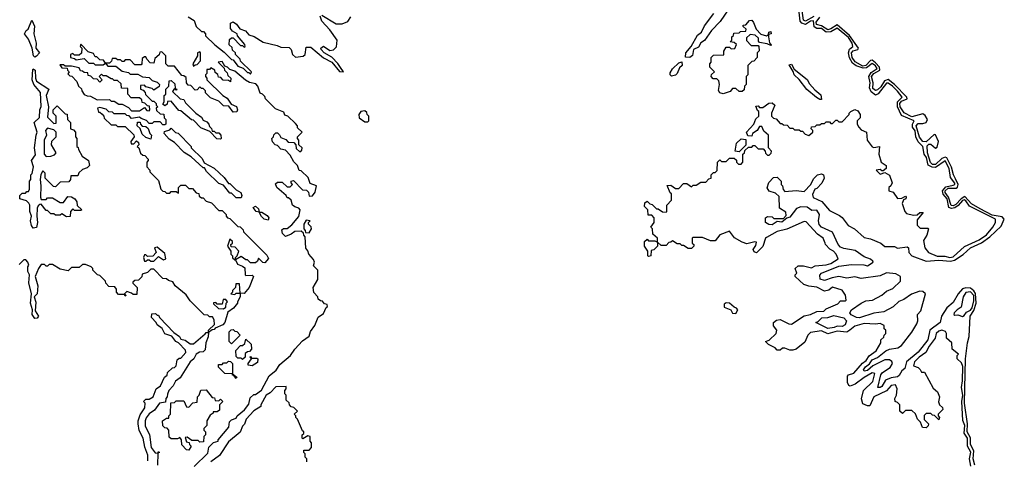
# Model space of a CAD drawing. Extents: x 2737310 to 2869991, y 870230 to 1012730.
# Tile 467 of 479: x 2838339 to 2844548, y 920455 to 923234. Entities that reach past the tile are written whole.
import ezdxf

# ---------------------------------------------------------------- set-up
doc = ezdxf.new("R2010")
doc.units = 0

msp = doc.modelspace()

# ---------------------------------------------------------------- linework, layer by layer
at = {"layer": '0CON02XD'}
for points in [[(2843574.2, 921275.8), (2843555, 921263.8), (2843495, 921270), (2843435, 921253.3), (2843395, 921272), (2843325, 921260), (2843310, 921245), (2843289.5, 921200.5), (2843235, 921156.7), (2843215, 921150), (2843195, 921150), (2843165, 921162.5), (2843148.3, 921161.7), (2843135, 921150), (2843115, 921150), (2843102.5, 921165), (2843060, 921185), (2843042.5, 921205), (2843065, 921212.5), (2843110, 921255), (2843113.3, 921275), (2843093, 921303), (2843092.5, 921325), (2843111.7, 921338.3), (2843135, 921343.3), (2843190, 921315), (2843206.4, 921313.6), (2843285, 921366), (2843325, 921374), (2843365, 921394), (2843410, 921395), (2843425, 921410), (2843498.3, 921441.7), (2843515, 921460), (2843545, 921460), (2843550, 921465), (2843547, 921497), (2843525, 921527.5), (2843465, 921546.7), (2843441.7, 921528.3), (2843415, 921522.5), (2843365, 921546.7), (2843315, 921552.5), (2843283.3, 921563.3), (2843230, 921615), (2843230, 921625), (2843240, 921635), (2843230, 921665), (2843248.3, 921681.7), (2843281.7, 921681.7), (2843331.7, 921668.3), (2843355, 921682.5), (2843425, 921687.5), (2843455, 921696.7), (2843500, 921725), (2843487.5, 921755), (2843470, 921775), (2843447, 921787), (2843420, 921815), (2843417.5, 921825), (2843406.4, 921856.4), (2843370.7, 921880.7), (2843298.3, 921958.3), (2843285, 921960), (2843176.4, 921913.6), (2843115, 921898.8), (2843049.3, 921860.7), (2843042.5, 921855), (2843025.8, 921804.2), (2842985, 921762.5), (2842970.7, 921770.7), (2842963.3, 921785), (2842980.7, 921809.3), (2842985, 921830), (2842975, 921832.5), (2842925, 921820), (2842895, 921830), (2842847, 921857), (2842815, 921900), (2842755, 921877.5), (2842725, 921840), (2842695, 921840), (2842645, 921860), (2842585, 921860), (2842580, 921855), (2842580, 921825), (2842590, 921815), (2842590, 921805), (2842575, 921790), (2842555, 921790), (2842525, 921810), (2842515, 921810), (2842505, 921820), (2842485, 921820), (2842455, 921840), (2842445, 921830), (2842431.7, 921828.3), (2842415, 921810), (2842385, 921810), (2842360, 921830), (2842360, 921805), (2842338.3, 921781.7), (2842321.7, 921778.3), (2842320, 921745), (2842305, 921740), (2842300, 921745), (2842300, 921775), (2842280, 921805), (2842280, 921835), (2842295, 921850), (2842305, 921840), (2842345, 921840), (2842360, 921830), (2842360, 921855), (2842331.7, 921881.7), (2842330, 921915), (2842320, 921925), (2842340, 921955), (2842340, 921985), (2842325, 922000), (2842301.7, 922001.7), (2842300, 922035), (2842280, 922055), (2842281.7, 922078.3), (2842295, 922090), (2842311.7, 922071.7), (2842328.3, 922068.3), (2842355, 922040), (2842365, 922040), (2842393, 922023), (2842415, 922020), (2842420, 922025), (2842420, 922065), (2842450, 922095), (2842450, 922135), (2842441.7, 922141.7), (2842421.7, 922188.3), (2842445, 922190), (2842475, 922170), (2842495, 922170), (2842525, 922200), (2842545, 922200), (2842575, 922180), (2842585, 922190), (2842605, 922190), (2842635, 922210), (2842665, 922210), (2842685, 922230), (2842700, 922235), (2842700, 922255), (2842715, 922270), (2842725, 922270), (2842738.3, 922281.7), (2842740, 922335), (2842755, 922350), (2842765, 922340), (2842795, 922340), (2842815, 922360), (2842845, 922360), (2842858.3, 922348.3), (2842860, 922335), (2842871.7, 922321.7), (2842888.3, 922321.7), (2842900, 922335), (2842900, 922385), (2842910, 922395), (2842911.7, 922408.3), (2842935, 922430), (2842955, 922430), (2842965, 922440), (2842975, 922440), (2842995, 922420), (2843028.3, 922418.3), (2843040, 922405), (2843041.7, 922391.7), (2843055, 922380), (2843065, 922380), (2843078.3, 922391.7), (2843080, 922405), (2843060, 922425), (2843060, 922505), (2843031.7, 922531.7), (2843020, 922560), (2843005, 922560), (2842990, 922535), (2842960, 922515), (2842955, 922500), (2842931.7, 922501.7), (2842922.5, 922525), (2842967.5, 922575), (2842980.7, 922609.3), (2843000, 922625), (2843000, 922655), (2842991.7, 922661.7), (2842981.7, 922688.3), (2842995, 922690), (2843005, 922680), (2843025, 922680), (2843063, 922707), (2843085, 922710), (2843100, 922695), (2843080, 922645), (2843080, 922625), (2843091.7, 922611.7), (2843108.3, 922608.3), (2843135, 922580), (2843145, 922580), (2843155, 922570), (2843178.3, 922568.3), (2843195, 922550), (2843215, 922550), (2843225, 922540), (2843255, 922540), (2843265, 922530), (2843275, 922530), (2843291.7, 922511.7), (2843315, 922502.5), (2843340, 922525), (2843340, 922535), (2843330, 922545), (2843331.7, 922558.3), (2843355, 922560), (2843365, 922570), (2843385, 922570), (2843395, 922580), (2843415, 922580), (2843425, 922590), (2843445, 922590), (2843455, 922580), (2843465, 922580), (2843485, 922600), (2843495, 922600), (2843505, 922590), (2843525, 922590), (2843570, 922635), (2843570, 922645), (2843580, 922655), (2843605, 922667.5), (2843625, 922660), (2843640, 922635), (2843640, 922615), (2843620, 922595), (2843620, 922575), (2843630, 922555), (2843645, 922540), (2843680, 922525), (2843682.5, 922475), (2843715, 922432.5), (2843725, 922427.5), (2843760, 922435), (2843757.5, 922385), (2843772.5, 922335), (2843802.5, 922315), (2843802.5, 922295), (2843785, 922280), (2843775, 922280), (2843765, 922290), (2843740, 922285), (2843765, 922260), (2843795, 922270), (2843823.3, 922253.3), (2843841.2, 922205), (2843832.5, 922185), (2843820, 922175), (2843820, 922155), (2843847.5, 922145), (2843875, 922106.7), (2843901.7, 922108.3), (2843925, 922120), (2843930, 922115), (2843927.5, 922105), (2843912.5, 922097.5), (2843903.3, 922075), (2843920, 922025), (2843930.7, 922010.7), (2843975, 922000), (2843997.5, 922002.5), (2844015, 922017.5), (2844037, 922017), (2843998.3, 921971.7), (2843998.3, 921938.3), (2844018.3, 921918.3), (2844065, 921920), (2844070, 921915), (2844060, 921875), (2844038.3, 921841.7), (2844047.5, 921795), (2844070, 921765), (2844125, 921742), (2844172.3, 921742.3), (2844205, 921734.4), (2844225, 921738.8), (2844297.1, 921802.9), (2844388.8, 921845), (2844435, 921877.5), (2844476.2, 921925), (2844492.5, 921955), (2844492.5, 921975), (2844328.7, 922058.7), (2844305, 922092), (2844295, 922097.1), (2844285, 922094.2), (2844257.3, 922062.7), (2844235, 922047.3), (2844215, 922043.1), (2844199.1, 922049.1), (2844188.7, 922105), (2844162.9, 922132.9), (2844158.9, 922155), (2844180.2, 922179.8), (2844225, 922190.6), (2844236.5, 922193.5), (2844235, 922202.5), (2844208.3, 922238.3), (2844200.8, 922295), (2844175, 922343.3), (2844115, 922301.9), (2844093.2, 922303.2), (2844067.1, 922317.1), (2844056.9, 922365), (2844042.5, 922385), (2844033.3, 922435), (2844003.9, 922463.9), (2843990, 922495), (2843985, 922533.3), (2843970, 922555), (2843970, 922575), (2843980, 922595), (2843900, 922630), (2843874.2, 922685), (2843874.3, 922715.7), (2843903.3, 922745), (2843875, 922783.8), (2843843.8, 922815), (2843815, 922834), (2843806.1, 922833.9), (2843752.9, 922767.1), (2843735, 922758.8), (2843708.1, 922778.1), (2843696.9, 922805), (2843702.9, 922835), (2843692.9, 922875), (2843709.4, 922900.6), (2843745.6, 922925), (2843735, 922942), (2843715, 922957.1), (2843680, 922930), (2843657, 922927), (2843613.4, 922943.4), (2843590.2, 922960.2), (2843572.2, 922992.2), (2843565.6, 923025), (2843571.2, 923048.8), (2843592.5, 923065), (2843588.6, 923085), (2843565, 923120.8), (2843519.8, 923159.8), (2843495, 923180), (2843453.1, 923156.9), (2843425.4, 923155.4), (2843395, 923178.1), (2843365, 923179.2), (2843349.7, 923189.7), (2843345, 923226.2), (2843326.7, 923225), (2843295, 923203.8), (2843271.8, 923211.8), (2843260, 923225), (2843246.7, 923355)], [(2842835, 923336.7), (2842757, 923223), (2842702, 923165), (2842657.3, 923102.7), (2842635, 923087.5), (2842618.6, 923061.4), (2842587.5, 923045), (2842581.7, 923008.3), (2842565.6, 922994.4), (2842536.7, 922996.7), (2842538.8, 923025), (2842572.5, 923065), (2842613.6, 923136.4), (2842637.5, 923155), (2842657.5, 923195), (2842717, 923273)], [(2843346.9, 923253.1), (2843295, 923225.4), (2843280.9, 923230.9), (2843270.3, 923305)], [(2838435, 922997.5), (2838426.4, 923006.4), (2838416.7, 923055), (2838395, 923110), (2838370, 923145), (2838380, 923165), (2838392.5, 923175), (2838415, 923230), (2838433, 923193), (2838428.8, 923145), (2838443.9, 923086.1), (2838441.2, 923055), (2838463.3, 923025), (2838445, 923003.3), (2838435, 922997.5)], [(2839401.7, 923251.7), (2839438.3, 923228.3), (2839451.7, 923191.7), (2839485, 923160), (2839498.3, 923158.3), (2839510, 923145), (2839511.7, 923131.7), (2839570, 923075), (2839629.3, 923029.3), (2839675, 922982.5), (2839685, 922980), (2839715, 922940), (2839747.5, 922927.5), (2839775, 922900), (2839785, 922900), (2839795, 922890), (2839800, 922905), (2839731.7, 922971.7), (2839730, 922985), (2839700, 923015), (2839700, 923025), (2839681.7, 923041.7), (2839678.3, 923058.3), (2839660, 923075), (2839661.7, 923108.3), (2839675, 923120), (2839685, 923120), (2839731.7, 923071.7), (2839745, 923070), (2839755, 923060), (2839760, 923065), (2839758.3, 923078.3), (2839711.7, 923131.7), (2839710, 923145), (2839681.7, 923161.7), (2839668.3, 923178.3), (2839668.3, 923211.7), (2839685, 923220), (2839705.9, 923205.9), (2839726.7, 923176.7), (2839763.9, 923163.9), (2839785, 923137.5), (2839817, 923127), (2839875, 923092.5), (2839961.7, 923071.7), (2839985, 923060), (2840038.3, 923058.3), (2840050, 923045), (2840060, 923015), (2840078.3, 922998.3), (2840127, 923003), (2840140, 923015), (2840145, 923060), (2840175, 923061.2), (2840255, 922992.5), (2840306.7, 922966.7), (2840355, 922907.5), (2840380, 922905), (2840361.7, 922931.7)], [(2840361.7, 922931.7), (2840345, 922957.5), (2840306.4, 922996.4), (2840260, 923025), (2840240, 923045), (2840237.5, 923055), (2840255, 923067.5), (2840295, 923040), (2840317, 923043), (2840337, 923063), (2840340, 923105), (2840295, 923170), (2840243.9, 923223.9), (2840233, 923257)], [(2840245, 923262.5), (2840335, 923207.5), (2840371.7, 923208.3), (2840408.3, 923221.7), (2840427.5, 923252.5)], [(2842775, 922766.2), (2842753.3, 922773.3), (2842746.4, 922786.4), (2842752.5, 922825), (2842748.3, 922848.3), (2842735, 922860), (2842711.7, 922861.7), (2842700, 922875), (2842701.7, 922888.3), (2842720, 922905), (2842690, 922935), (2842690, 922955), (2842700, 922965), (2842700, 922995), (2842715, 923010), (2842778.3, 923011.7), (2842780, 923035), (2842795, 923060), (2842815, 923060), (2842825, 923050), (2842848.3, 923051.7), (2842858.3, 923078.3), (2842845, 923090), (2842820, 923095), (2842830, 923105), (2842830, 923125), (2842840, 923135), (2842841.7, 923148.3), (2842875, 923150), (2842885, 923160), (2842918.3, 923161.7), (2842920, 923175), (2842901.7, 923191.7), (2842901.7, 923198.3), (2842918.3, 923201.7), (2842941.7, 923228.3), (2842955, 923230), (2842967, 923217), (2842983.9, 923173.9), (2843013, 923143), (2843047.5, 923132.5), (2843060, 923140), (2843062.5, 923155), (2843075, 923160), (2843077.5, 923145), (2843060, 923140), (2843060, 923125), (2843068.3, 923088.3), (2843080, 923075), (2843075, 923070), (2843051.7, 923081.7), (2843005, 923090), (2842998.3, 923098.3), (2842997, 923117), (2842977, 923137), (2842945, 923140), (2842921.7, 923118.3), (2842921.7, 923101.7), (2842951.7, 923071.7), (2842995, 923070), (2843000, 923065), (2843001.7, 923038.3), (2842990, 923025), (2842990, 922995), (2842968.3, 922971.7), (2842955, 922970), (2842930, 922945), (2842930, 922885), (2842920, 922875), (2842920, 922825), (2842910, 922815), (2842908.3, 922791.7), (2842895, 922780), (2842875, 922780), (2842855, 922800), (2842835, 922800), (2842818.3, 922781.7), (2842795, 922772.5), (2842775, 922766.2)], [(2843735, 922962.1), (2843715, 922977.9), (2843705, 922977.1), (2843675, 922945.4), (2843655, 922941.2), (2843607.4, 922967.4), (2843588.9, 922995), (2843584.6, 923025), (2843595, 923038.2), (2843624, 923045), (2843628.2, 923055), (2843570.8, 923135), (2843495, 923202.2), (2843455, 923175.3), (2843435, 923169.6), (2843395, 923194.7), (2843363.2, 923203.2), (2843362.2, 923217.8), (2843385, 923249.6)], [(2838865, 922950), (2838880, 922960), (2838868.3, 922978.3), (2838845, 922980), (2838825, 923000), (2838815, 923000), (2838805, 923020), (2838771.7, 923031.7), (2838725, 923080), (2838720, 923065), (2838730, 923055), (2838728.3, 923021.7), (2838715, 923010), (2838685, 923010), (2838675, 923020), (2838660, 923015), (2838660, 922995), (2838685, 922990), (2838695, 922980), (2838745, 922990), (2838775, 922960), (2838805, 922960), (2838815, 922950), (2838865, 922950)], [(2839571.7, 922901.7), (2839570, 922915), (2839545, 922930), (2839535, 922920), (2839520, 922920), (2839520, 922895), (2839510, 922885), (2839510, 922875), (2839520, 922865), (2839520, 922855), (2839620, 922755), (2839648.3, 922738.3), (2839671.7, 922701.7), (2839706.4, 922686.4), (2839712.5, 922665), (2839708.3, 922651.7), (2839685, 922650), (2839658.3, 922688.3), (2839625, 922690), (2839595, 922720), (2839541.7, 922741.7), (2839511.7, 922771.7), (2839510, 922785), (2839495, 922800), (2839485, 922800), (2839475, 922810), (2839458.3, 922791.7), (2839445, 922790), (2839418.3, 922818.3), (2839401.7, 922821.7), (2839390, 922835), (2839388.3, 922868.3), (2839375, 922880), (2839361.7, 922881.7), (2839315, 922940), (2839275, 922940), (2839260, 922955), (2839260, 923005), (2839235, 923030), (2839221.7, 923028.3), (2839218.3, 923011.7), (2839191.7, 922988.3), (2839185, 922960), (2839161.7, 922961.7), (2839140, 922985), (2839135, 923000), (2839125, 923000), (2839111.7, 922988.3), (2839110, 922955), (2839105, 922950), (2839065, 922950), (2839035, 922980), (2839005, 922980), (2838995, 922970), (2838985, 922970), (2838975, 922980), (2838955, 922980), (2838945, 922990), (2838921.7, 922988.3), (2838918.3, 922971.7), (2838905, 922960), (2838880, 922960), (2838895, 922940), (2838945, 922940), (2838985, 922910), (2839025, 922900), (2839035, 922890), (2839085, 922890), (2839113, 922873), (2839155, 922870), (2839175, 922850), (2839205, 922840), (2839220, 922825), (2839218.3, 922811.7), (2839185, 922790), (2839175, 922800), (2839135, 922810), (2839125, 922820), (2839101.7, 922818.3), (2839100, 922795), (2839118.3, 922788.3), (2839130, 922775), (2839131.7, 922761.7), (2839175, 922720), (2839185, 922720), (2839200, 922705), (2839200, 922695), (2839210, 922685), (2839200, 922675), (2839201.7, 922661.7), (2839225, 922640), (2839248.3, 922638.3), (2839250, 922615), (2839260, 922605), (2839260, 922575), (2839255, 922570), (2839241.7, 922571.7), (2839225, 922590), (2839185, 922590), (2839175, 922580), (2839155, 922580), (2839138.3, 922598.3), (2839105, 922610), (2839095, 922620), (2839045, 922610), (2839028.3, 922628.3), (2839015, 922630), (2839005, 922640), (2838935, 922640), (2838925, 922650), (2838901.7, 922651.7), (2838885, 922670), (2838845, 922680), (2838830, 922675), (2838835, 922650), (2838845, 922650), (2838858.3, 922638.3), (2838870, 922625), (2838871.7, 922611.7), (2838915, 922570), (2838945, 922570), (2838955, 922560), (2839005, 922560), (2839058.3, 922508.3), (2839060, 922495), (2839040, 922465), (2839041.7, 922451.7), (2839058.3, 922451.7), (2839075, 922470), (2839088.3, 922458.3), (2839090, 922445), (2839080, 922435), (2839090, 922425), (2839101.7, 922391.7), (2839115, 922380), (2839128.3, 922378.3), (2839150, 922355), (2839150, 922345), (2839140, 922335), (2839140, 922305), (2839160, 922285), (2839160, 922275), (2839215, 922220), (2839230, 922165), (2839241.7, 922151.7), (2839255, 922150), (2839265, 922140), (2839285, 922140), (2839295, 922150), (2839325, 922150), (2839340, 922140), (2839340, 922175), (2839355, 922190), (2839385, 922190), (2839405, 922170), (2839428.3, 922168.3), (2839451.7, 922141.7), (2839468.3, 922138.3), (2839471.7, 922121.7), (2839485, 922110), (2839495, 922110), (2839515, 922090), (2839548.3, 922078.3), (2839595, 922030), (2839615, 922030), (2839640, 922005), (2839640, 921995), (2839650, 921985), (2839665, 921980), (2839715, 921930), (2839728.3, 921928.3), (2839748.3, 921908.3), (2839750, 921895), (2839897.7, 921747.7), (2839907.5, 921727.5), (2839885, 921700), (2839871.7, 921701.7), (2839845, 921730), (2839838.3, 921711.7), (2839825, 921700), (2839795, 921700), (2839775, 921720), (2839765, 921720), (2839735, 921740), (2839700, 921720), (2839711.7, 921691.7), (2839745, 921680), (2839758.3, 921668.3), (2839760, 921625), (2839765, 921620), (2839805, 921622.5), (2839812.5, 921615), (2839786.1, 921543.9), (2839755, 921507.5), (2839730, 921510), (2839730, 921485), (2839712.5, 921455), (2839712.5, 921445), (2839686.4, 921413.6), (2839651.7, 921388.3), (2839632.5, 921325), (2839620, 921310), (2839571.7, 921288.3), (2839565, 921280), (2839551.7, 921278.3), (2839530, 921260), (2839527, 921233), (2839512.5, 921195), (2839508.3, 921151.7), (2839495, 921140), (2839473, 921137), (2839452.5, 921125), (2839437.5, 921095), (2839413.9, 921076.1), (2839350, 920975), (2839322.5, 920955), (2839307.5, 920925), (2839280, 920895), (2839271.7, 920871.7), (2839270, 920855), (2839260, 920845), (2839258.3, 920821.7), (2839220, 920815), (2839189.3, 920770.7), (2839155, 920747.5), (2839136.4, 920723.6), (2839131.2, 920705), (2839130.7, 920670.7), (2839157, 920617), (2839167.5, 920535), (2839193, 920503), (2839210, 920500), (2839215, 920510), (2839220, 920505), (2839210, 920500), (2839207.5, 920425)], [(2839435, 922940), (2839445, 922950), (2839458.3, 922951.7), (2839480, 922975), (2839480, 923025), (2839475, 923030), (2839460, 923025), (2839460, 923005), (2839430, 922955), (2839435, 922940)], [(2839440, 920415), (2839525, 920500), (2839531.7, 920538.3), (2839561.7, 920568.3), (2839590, 920575), (2839590, 920585), (2839657, 920663), (2839661.7, 920698.3), (2839675, 920710), (2839705, 920720), (2839710, 920735), (2839756.4, 920773.6), (2839785, 920810), (2839791.7, 920848.3), (2839815, 920870), (2839825, 920870), (2839863, 920897), (2839911.7, 920988.3), (2839956.4, 921023.6), (2839980, 921060), (2840047.5, 921115), (2840073.6, 921156.4), (2840122.3, 921207.7), (2840165, 921237.5), (2840172.3, 921267.7), (2840200, 921305), (2840221.7, 921358.3), (2840255, 921380), (2840271.7, 921418.3), (2840280, 921425), (2840278.3, 921438.3), (2840261.7, 921441.7), (2840248.3, 921458.3), (2840235, 921460), (2840221.7, 921471.7), (2840220, 921485), (2840193, 921513), (2840190, 921545), (2840220, 921595), (2840220, 921655), (2840192.5, 921682.5), (2840197.5, 921705), (2840191.7, 921721.7), (2840162.5, 921755), (2840157, 921777), (2840143, 921793), (2840140, 921865), (2840130, 921875), (2840128.3, 921888.3), (2840115, 921900), (2840075, 921897.5), (2840051.7, 921881.7), (2840015, 921866.7), (2839996.7, 921885), (2839992.5, 921907.5), (2840002.5, 921917.5), (2840025, 921917.5), (2840055, 921940), (2840098.3, 921991.7), (2840107.5, 922035), (2840100, 922045), (2840073, 922053), (2840060, 922065), (2840050, 922095), (2840035, 922110), (2840025, 922110), (2840020, 922125), (2839960, 922175), (2839951.7, 922198.3), (2839965, 922210), (2839995, 922210), (2840025, 922180), (2840045, 922180), (2840060, 922195), (2840050, 922205), (2840050, 922215), (2840065, 922220), (2840121.7, 922161.7), (2840148.3, 922158.3), (2840160, 922145), (2840165, 922120), (2840185, 922122.5), (2840202.5, 922145), (2840210, 922185), (2840171.7, 922201.7), (2840158.3, 922238.3), (2840115, 922280), (2840101.7, 922281.7), (2840090, 922315), (2840067, 922337), (2840045, 922380), (2840015, 922410), (2839985, 922416.7), (2839965, 922440), (2839950, 922445), (2839933.3, 922463.3), (2839930, 922485), (2839940, 922495), (2839941.7, 922508.3), (2839955, 922520), (2839965, 922520), (2839978.3, 922508.3), (2839985, 922490), (2840018.3, 922478.3), (2840031.7, 922461.7), (2840068.3, 922458.3), (2840080, 922445), (2840081.7, 922421.7), (2840105, 922400), (2840118.3, 922411.7), (2840120, 922425), (2840100, 922445), (2840100, 922475), (2840090, 922485), (2840090, 922495), (2840120, 922525), (2840091.7, 922551.7), (2840090, 922565), (2840078.3, 922578.3), (2840030, 922625), (2840011.7, 922631.7), (2840005, 922650), (2839951.7, 922671.7), (2839890, 922735), (2839885, 922750), (2839870, 922765), (2839855, 922770), (2839840, 922815), (2839828.3, 922828.3), (2839788.3, 922838.3), (2839763, 922853), (2839695, 922910), (2839665, 922920), (2839650, 922935), (2839631.7, 922941.7), (2839615, 922970), (2839590, 922965), (2839628.3, 922928.3), (2839630, 922915), (2839648.3, 922898.3), (2839651.7, 922881.7), (2839670, 922865), (2839668.3, 922841.7), (2839655, 922850), (2839621.7, 922851.7), (2839608.3, 922868.3), (2839591.7, 922871.7), (2839588.3, 922888.3), (2839571.7, 922901.7)], [(2838425, 921920), (2838413.8, 921935), (2838408, 921965), (2838412.5, 921995), (2838402.5, 922025), (2838403, 922063), (2838397, 922077), (2838381.7, 922091.7), (2838340, 922105), (2838340, 922125), (2838355, 922140), (2838375, 922140), (2838385, 922150), (2838395, 922150), (2838400, 922165), (2838400, 922215), (2838410, 922225), (2838410, 922255), (2838417, 922263), (2838426.7, 922305), (2838412.5, 922345), (2838438.3, 922381.7), (2838433.3, 922425), (2838442.5, 922505), (2838450, 922525), (2838430, 922585), (2838463.6, 922616.4), (2838466.2, 922665), (2838473.6, 922686.4), (2838470, 922775), (2838428.8, 922825), (2838416.7, 922855), (2838421.2, 922918.8), (2838425, 922923.3), (2838437.5, 922915), (2838438, 922865), (2838445.6, 922845.6), (2838522.5, 922795), (2838506, 922755), (2838520, 922685), (2838515, 922620), (2838555, 922580), (2838568.3, 922581.7), (2838570, 922625), (2838550, 922645), (2838550, 922665), (2838575, 922690), (2838625, 922640), (2838638.3, 922638.3), (2838640, 922605), (2838660, 922585), (2838660, 922545), (2838678.3, 922538.3), (2838690, 922525), (2838690, 922495), (2838700, 922485), (2838700, 922435), (2838708.3, 922428.3), (2838710, 922415), (2838733.6, 922373.6), (2838772.5, 922345), (2838780, 922315), (2838765, 922300), (2838735, 922290), (2838711.7, 922268.3), (2838705, 922250), (2838661.7, 922248.3), (2838660, 922225), (2838648.3, 922211.7), (2838595, 922210), (2838565, 922180), (2838551.7, 922181.7), (2838500, 922235), (2838500, 922265), (2838485, 922280), (2838473, 922257), (2838467.5, 922225), (2838473.3, 922185), (2838470, 922115), (2838475, 922100), (2838505, 922100), (2838515, 922110), (2838545, 922110), (2838595, 922080), (2838615, 922080), (2838641.7, 922118.3), (2838665, 922117.5), (2838687.5, 922105), (2838700, 922085), (2838701.7, 922061.7), (2838730, 922035), (2838725, 922030), (2838685, 922030), (2838675, 922040), (2838660, 922025), (2838658.3, 921991.7), (2838635, 921990), (2838605, 922010), (2838595, 922000), (2838565, 922000), (2838555, 922010), (2838535, 922010), (2838515, 922030), (2838505, 922030), (2838475, 922070), (2838465, 922067.5), (2838455, 922060), (2838450, 922045), (2838446.7, 921995), (2838452, 921955), (2838445, 921922.5), (2838425, 921920)], [(2839155, 922660), (2839160, 922665), (2839158.3, 922688.3), (2839145, 922690), (2839128.3, 922708.3), (2839111.7, 922711.7), (2839108.3, 922728.3), (2839095, 922740), (2839041.7, 922741.7), (2839020, 922765), (2839020, 922800), (2838981.7, 922801.7), (2838978.3, 922828.3), (2838955, 922850), (2838935, 922850), (2838925, 922860), (2838915, 922860), (2838885, 922880), (2838865, 922880), (2838855, 922890), (2838840, 922875), (2838860, 922855), (2838845, 922840), (2838828.3, 922858.3), (2838805, 922860), (2838788.3, 922878.3), (2838771.7, 922881.7), (2838768.3, 922898.3), (2838745, 922900), (2838735, 922910), (2838721.7, 922911.7), (2838715, 922930), (2838665, 922940), (2838625, 922940), (2838615, 922950), (2838591.7, 922948.3), (2838605, 922930), (2838638.3, 922928.3), (2838640, 922915), (2838650, 922905), (2838641.7, 922891.7), (2838655, 922880), (2838668.3, 922878.3), (2838700, 922845), (2838710, 922815), (2838728.3, 922798.3), (2838730, 922785), (2838745, 922762.5), (2838765, 922753.3), (2838785, 922752.5), (2838828.3, 922728.3), (2838905, 922730), (2838915, 922720), (2838935, 922720), (2838965, 922700), (2838985, 922700), (2839025, 922680), (2839045, 922660), (2839095, 922660), (2839125, 922680), (2839141.7, 922661.7), (2839155, 922660)], [(2842448.3, 922878.3), (2842440, 922885), (2842440.5, 922899.5), (2842455.8, 922924.2), (2842495, 922962.5), (2842515, 922967.5), (2842516.2, 922945), (2842500.6, 922929.4), (2842485.8, 922895), (2842475, 922884.2), (2842448.3, 922878.3)], [(2844361.8, 920425), (2844350.8, 920465), (2844355.4, 920515), (2844335.4, 920555), (2844335, 920596), (2844314.6, 920635), (2844315.3, 920685), (2844296.4, 920815), (2844302.7, 921095), (2844315.5, 921195), (2844326.2, 921235), (2844332.9, 921365), (2844355, 921400), (2844369.7, 921445), (2844366.1, 921506.1), (2844355, 921524.4), (2844335, 921540.6), (2844305, 921543.1), (2844285, 921535.8), (2844256, 921505), (2844225, 921450), (2844185, 921416.7), (2844152, 921365), (2844143.3, 921325), (2844078.8, 921275), (2844065, 921213.8), (2844005, 921136.2), (2843931.2, 921075), (2843920, 921035), (2843900.8, 921019.2), (2843885, 920990), (2843875, 920981.2), (2843835, 920976), (2843799.3, 920960.7), (2843775, 920920), (2843765, 920913.3), (2843750, 920915), (2843770, 920995), (2843780.9, 921009.1), (2843828.8, 921041.2), (2843842, 921065), (2843837.9, 921077.9), (2843825, 921088), (2843795, 921088), (2843718.6, 921051.4), (2843685, 921022), (2843665, 921017.5), (2843660, 921025), (2843672, 921045), (2843697.3, 921062.7), (2843715, 921088), (2843747.3, 921102.7), (2843800, 921145), (2843824.4, 921155.6), (2843875.8, 921164.2), (2843900.5, 921179.5), (2843965, 921262.5), (2843996.7, 921315), (2844002.5, 921335), (2844000, 921375), (2844021.7, 921398.3), (2844050, 921505), (2844035, 921520), (2844015, 921521.2), (2843962.5, 921502.5), (2843915, 921470), (2843883.4, 921456.6), (2843847.3, 921422.7), (2843788.3, 921391.7), (2843725, 921382.5), (2843635, 921354.2), (2843615, 921356), (2843582.3, 921372.3), (2843573.8, 921385), (2843583.8, 921405), (2843644.3, 921445.7), (2843675, 921460), (2843717.5, 921465), (2843775, 921496.7), (2843805, 921521.2), (2843845, 921538.8), (2843893.3, 921585), (2843892.5, 921615), (2843865, 921632), (2843805, 921637.1), (2843765, 921618.8), (2843645, 921601.2), (2843605, 921612.5), (2843555.8, 921604.2), (2843505, 921614.2), (2843463.2, 921606.8), (2843415, 921588.6), (2843387.5, 921597.5), (2843385, 921622.5), (2843395.8, 921634.2), (2843505, 921678.6), (2843585, 921689.2), (2843662.3, 921687.7), (2843685, 921682), (2843720, 921705), (2843718.3, 921711.7), (2843704.2, 921724.2), (2843665, 921738), (2843607.9, 921777.9), (2843535, 921790), (2843515, 921800), (2843501.2, 921815), (2843463.9, 921893.9), (2843395, 921926.2), (2843381.2, 921941.2), (2843376.2, 921965), (2843383.3, 922005), (2843365, 922032.5), (2843335, 922031.2), (2843305, 922052), (2843265, 922053.8), (2843237, 922043), (2843195, 921987.5), (2843177.5, 921982.5), (2843145, 921957.5), (2843115, 921960), (2843085, 921940), (2843063, 921943), (2843042.5, 921955), (2843042.5, 921985), (2843055, 921992.5), (2843085, 921990), (2843095, 921980), (2843155, 921980), (2843171.7, 921998.3), (2843169.3, 922019.3), (2843130, 922045), (2843128.3, 922118.3), (2843105, 922140), (2843065, 922152.5), (2843053, 922173), (2843063, 922207), (2843091.7, 922238.3), (2843115, 922240), (2843140, 922215), (2843140, 922195), (2843150, 922185), (2843153, 922163), (2843165, 922150), (2843235, 922156.7), (2843285, 922150), (2843327.5, 922195), (2843345, 922230), (2843370, 922255), (2843395, 922262.5), (2843407.5, 922255), (2843412.5, 922235), (2843396.4, 922203.6), (2843365, 922170), (2843352.5, 922165), (2843338.3, 922131.7), (2843341.7, 922111.7), (2843396.7, 922086.7), (2843445, 922031.2), (2843508.8, 921998.8), (2843525.7, 921985.7), (2843563.8, 921935), (2843604.2, 921914.2), (2843665, 921860), (2843705, 921852.5), (2843770, 921825), (2843795, 921802.5), (2843855, 921803.3), (2843875, 921793.3), (2843935, 921801.2), (2843943.3, 921795), (2843946.2, 921765), (2843964.2, 921744.2), (2844055, 921710.8), (2844135, 921716.5), (2844208.5, 921711.5), (2844232.9, 921717.1), (2844287.8, 921752.2), (2844334, 921795), (2844404.5, 921825.5), (2844456.5, 921863.5), (2844528.6, 921931.4), (2844548, 921975), (2844535, 921990), (2844472, 922002), (2844395, 922041.1), (2844341.9, 922071.9), (2844298.5, 922118.5), (2844275, 922104.6), (2844242.4, 922067.6), (2844225, 922059.6), (2844212.6, 922062.6), (2844196.4, 922115), (2844174.7, 922144.7), (2844176, 922154), (2844195, 922171.2), (2844245, 922172), (2844252.7, 922177.3), (2844256.7, 922195), (2844239.4, 922229.4), (2844226.8, 922255), (2844215, 922304.2), (2844185, 922363.3), (2844175, 922366.2), (2844155, 922358.2), (2844115, 922319.6), (2844095, 922319.6), (2844082.2, 922332.2), (2844063.2, 922395), (2844061.5, 922438.5), (2844071.2, 922448.8), (2844085, 922449.6), (2844115, 922423.1), (2844125, 922430), (2844133.9, 922465), (2844115, 922508), (2844105, 922510), (2844055, 922464.3), (2844035, 922466.4), (2844013.7, 922493.7), (2843992.1, 922565), (2844005, 922578.5), (2844035, 922578.6), (2844055, 922585.5), (2844062.7, 922605), (2844049.7, 922629.7), (2844035, 922640), (2843965, 922620.8), (2843915.8, 922645.8), (2843891.8, 922685), (2843888.7, 922705), (2843900.2, 922719.8), (2843936.4, 922733.6), (2843932.5, 922745), (2843855, 922825.4), (2843815, 922856.2), (2843792.2, 922847.8), (2843770.4, 922809.6), (2843749.1, 922790.9), (2843735, 922787.9), (2843719.1, 922799.1), (2843720.4, 922835), (2843710.8, 922875), (2843725, 922893.8), (2843763.8, 922916.2), (2843760, 922935), (2843735, 922962.1)], [(2843395, 922730), (2843385, 922730), (2843363.9, 922743.9), (2843303.6, 922793.6), (2843255, 922857.5), (2843222.5, 922885), (2843217, 922907), (2843191.7, 922948.3), (2843205, 922952.5), (2843222.5, 922922.5), (2843305, 922856.2), (2843319.7, 922829.7), (2843352.3, 922792.3), (2843390.7, 922760.7), (2843395, 922730)], [(2839605, 922480), (2839581.7, 922481.7), (2839538.3, 922528.3), (2839481.7, 922551.7), (2839435, 922600), (2839421.7, 922601.7), (2839355, 922660), (2839341.7, 922661.7), (2839295, 922720), (2839271.7, 922718.3), (2839268.3, 922701.7), (2839255, 922690), (2839241.7, 922701.7), (2839250, 922715), (2839250, 922755), (2839260, 922765), (2839260, 922795), (2839280, 922815), (2839281.7, 922848.3), (2839295, 922850), (2839318.3, 922828.3), (2839320, 922800), (2839330, 922795), (2839325, 922790), (2839315, 922800), (2839301.7, 922781.7), (2839350, 922735), (2839375, 922730), (2839385, 922710), (2839450, 922645), (2839485, 922620), (2839495, 922600), (2839520, 922590), (2839532.5, 922575), (2839535, 922560), (2839548.3, 922548.3), (2839551.7, 922531.7), (2839565, 922530), (2839575, 922520), (2839595, 922520), (2839607.5, 922505), (2839610, 922485), (2839605, 922480)], [(2840535, 922590), (2840540, 922595), (2840540, 922625), (2840530, 922635), (2840528.3, 922648.3), (2840515, 922660), (2840490, 922655), (2840477.5, 922635), (2840480, 922615), (2840515, 922590), (2840535, 922590)], [(2838505, 922370), (2838535, 922372.5), (2838558.3, 922381.7), (2838570, 922395), (2838540, 922445), (2838541.7, 922468.3), (2838570, 922495), (2838570, 922525), (2838555, 922540), (2838515, 922550), (2838502.5, 922535), (2838507.5, 922505), (2838493.8, 922475), (2838493.3, 922385), (2838505, 922370)], [(2839165, 922480), (2839135, 922490), (2839111.7, 922511.7), (2839098.3, 922548.3), (2839080, 922565), (2839081.7, 922588.3), (2839098.3, 922588.3), (2839100, 922575), (2839111.7, 922561.7), (2839135, 922560), (2839148.3, 922548.3), (2839160, 922515), (2839170, 922505), (2839165, 922480)], [(2839735, 922110), (2839705, 922110), (2839675, 922140), (2839665, 922140), (2839625, 922190), (2839595, 922200), (2839517, 922277), (2839505, 922300), (2839495, 922300), (2839419.3, 922369.3), (2839377, 922397), (2839315, 922460), (2839280.7, 922480.7), (2839250, 922515), (2839251.7, 922528.3), (2839285, 922540), (2839295, 922550), (2839321.7, 922521.7), (2839338.3, 922518.3), (2839420, 922435), (2839420, 922425), (2839489.3, 922359.3), (2839501.7, 922331.7), (2839566.4, 922296.4), (2839629.3, 922239.3), (2839655, 922200), (2839665, 922200), (2839705, 922160), (2839733, 922143), (2839740, 922125), (2839735, 922110)], [(2842875, 922400), (2842850, 922405), (2842860, 922455), (2842888.3, 922481.7), (2842918.3, 922478.3), (2842918.3, 922441.7), (2842875, 922400)], [(2839905, 921970), (2839880, 921975), (2839863, 921993), (2839850, 922020), (2839830, 922025), (2839811.7, 922048.3), (2839827, 922057), (2839845, 922040), (2839850, 922020), (2839865, 922020), (2839899.3, 921999.3), (2839910, 921985), (2839905, 921970)], [(2840165, 921890), (2840180, 921915), (2840177, 921927), (2840160, 921945), (2840160, 921955), (2840170, 921965), (2840145, 921970), (2840130, 921945), (2840130, 921915), (2840140, 921905), (2840141.7, 921891.7), (2840165, 921890)], [(2839185, 921710), (2839215, 921740), (2839245, 921720), (2839260, 921725), (2839255, 921760), (2839205, 921800), (2839190, 921795), (2839200, 921765), (2839178.3, 921741.7), (2839145, 921740), (2839135, 921750), (2839125, 921750), (2839120, 921735), (2839125, 921710), (2839135, 921710), (2839145, 921720), (2839155, 921720), (2839165, 921710), (2839185, 921710)], [(2839700, 921720), (2839700, 921735), (2839710, 921745), (2839720, 921775), (2839698.3, 921798.3), (2839671.7, 921801.7), (2839670, 921815), (2839680, 921825), (2839680, 921835), (2839665, 921850), (2839650, 921805), (2839670, 921775), (2839670, 921755), (2839680, 921745), (2839681.7, 921731.7), (2839695, 921720), (2839700, 921720)], [(2839147.5, 920452.5), (2839147, 920487), (2839128.3, 920538.3), (2839117.5, 920595), (2839093, 920643), (2839086.7, 920685), (2839086.7, 920705), (2839098.3, 920741.7), (2839127.5, 920785), (2839130, 920815), (2839120, 920825), (2839135, 920840), (2839155, 920840), (2839180, 920855), (2839200, 920905), (2839227.5, 920925), (2839251.7, 920978.3), (2839268.3, 920991.7), (2839271.7, 921008.3), (2839301.7, 921038.3), (2839315, 921040), (2839325, 921050), (2839331.7, 921088.3), (2839345, 921100), (2839355, 921100), (2839387.5, 921135), (2839385, 921150), (2839340, 921195), (2839323.3, 921203.3), (2839298.3, 921238.3), (2839253.3, 921253.3), (2839236.4, 921286.4), (2839205, 921310), (2839200, 921325), (2839170, 921355), (2839171.7, 921378.3), (2839195, 921380), (2839205, 921370), (2839215, 921370), (2839220, 921355), (2839311.7, 921261.7), (2839346.4, 921236.4), (2839355, 921220), (2839381.7, 921211.7), (2839415, 921190), (2839435, 921190), (2839508.3, 921251.7), (2839515, 921260), (2839530, 921260), (2839530, 921275), (2839567.5, 921312.5), (2839565, 921340), (2839555, 921360), (2839535, 921360), (2839525, 921370), (2839501.7, 921371.7), (2839415, 921460), (2839389.3, 921499.3), (2839320, 921555), (2839305, 921580), (2839278.3, 921588.3), (2839265, 921600), (2839241.7, 921601.7), (2839185, 921660), (2839165, 921660), (2839145, 921640), (2839111.7, 921628.3), (2839108.3, 921611.7), (2839088.3, 921591.7), (2839065, 921590), (2839051.7, 921578.3), (2839051.7, 921571.7), (2839080, 921545), (2839078.3, 921501.7), (2839055, 921500), (2839045, 921510), (2839015, 921520), (2839000, 921505), (2839010, 921495), (2839005, 921490), (2839000, 921500), (2838961.7, 921501.7), (2838950, 921515), (2838950, 921535), (2838938.3, 921548.3), (2838901.7, 921551.7), (2838881.7, 921571.7), (2838880, 921585), (2838845, 921620), (2838830, 921625), (2838800, 921655), (2838800, 921665), (2838790, 921675), (2838755, 921690), (2838735, 921690), (2838715, 921670), (2838665, 921670), (2838645, 921650), (2838595, 921660), (2838545, 921690), (2838525, 921690), (2838515, 921680), (2838505, 921680), (2838495, 921690), (2838475, 921690), (2838457.5, 921665), (2838437.5, 921615), (2838454.2, 921555), (2838450, 921505), (2838430, 921485), (2838441.7, 921451.7), (2838437, 921397), (2838456.7, 921365), (2838448.3, 921351.7), (2838435, 921350), (2838416.7, 921375), (2838420, 921405), (2838406.7, 921445), (2838412.5, 921505), (2838397.5, 921575), (2838400, 921625), (2838390, 921645), (2838390, 921675), (2838396.7, 921685), (2838390, 921705), (2838378.3, 921718.3), (2838365, 921720), (2838335, 921690)], [(2839695, 921500), (2839705, 921510), (2839730, 921510), (2839725, 921567.5), (2839701.7, 921568.3), (2839700, 921545), (2839680, 921525), (2839680, 921515), (2839670, 921505), (2839695, 921500)], [(2844285, 921362.5), (2844295, 921367.5), (2844310, 921390), (2844335, 921402), (2844345, 921417.5), (2844355, 921460), (2844355.4, 921495), (2844335, 921517.8), (2844305, 921513.3), (2844288.8, 921485), (2844275, 921420), (2844250, 921405), (2844232.5, 921385), (2844230, 921375), (2844235, 921370), (2844255, 921372.5), (2844285, 921362.5)], [(2839625, 921410), (2839638.3, 921421.7), (2839640, 921445), (2839650, 921455), (2839638.3, 921468.3), (2839621.7, 921468.3), (2839615, 921440), (2839585, 921440), (2839575, 921450), (2839561.7, 921448.3), (2839561.7, 921441.7), (2839591.7, 921411.7), (2839625, 921410)], [(2842855, 921380), (2842867.5, 921405), (2842860, 921415), (2842845, 921420), (2842815, 921446.7), (2842795, 921447.5), (2842780.7, 921439.3), (2842780.7, 921420.7), (2842823, 921403), (2842835, 921382.5), (2842855, 921380)], [(2843435, 921286), (2843360, 921325), (2843375, 921330), (2843396.7, 921353.3), (2843435, 921356), (2843472.7, 921367.3), (2843535, 921353.8), (2843553.3, 921335), (2843545, 921310), (2843525, 921299.2), (2843495, 921300.8), (2843475, 921293.1), (2843435, 921286)], [(2844337.7, 920417.7), (2844329.2, 920465), (2844337.4, 920507.4), (2844316.9, 920545), (2844316.9, 920595), (2844295.7, 920625.7), (2844299.2, 920675), (2844286.2, 920706.2), (2844280.8, 920825), (2844286.5, 920866.5), (2844277.5, 920915), (2844285.4, 920955.4), (2844286.3, 921046.3), (2844278.8, 921068.8), (2844250, 921095), (2844250, 921115), (2844260, 921125), (2844220, 921155), (2844217.5, 921195), (2844182.5, 921225), (2844182.5, 921255), (2844176.4, 921266.4), (2844155, 921276.2), (2844135, 921270), (2844117.5, 921255), (2844112.5, 921225), (2844073.8, 921175), (2844053.3, 921135), (2844011.2, 921105), (2843982.5, 921075), (2843975, 921050), (2844005, 921040), (2844018.3, 921028.3), (2844025, 921010), (2844045, 921010), (2844099.3, 920909.3), (2844127, 920887), (2844140, 920855), (2844133, 920823), (2844140, 920805), (2844158.3, 920788.3), (2844160, 920775), (2844130, 920745), (2844130, 920735), (2844140, 920725), (2844135, 920710), (2844108.3, 920738.3), (2844095, 920740), (2844085, 920750), (2844055, 920750), (2844041.7, 920738.3), (2844041.7, 920711.7), (2844070, 920685), (2844068.3, 920671.7), (2844055, 920660), (2844031.7, 920661.7), (2844020, 920695), (2844000, 920715), (2843988.3, 920748.3), (2843965, 920770), (2843925, 920770), (2843905, 920750), (2843890, 920765), (2843890, 920805), (2843875, 920820), (2843860, 920825), (2843857.5, 920845), (2843867.5, 920865), (2843872.5, 920905), (2843861.7, 920931.7), (2843835, 920927.5), (2843806.1, 920893.9), (2843724.2, 920855.8), (2843700.7, 920799.3), (2843685, 920798.8), (2843655, 920811.2), (2843648.3, 920841.7), (2843660, 920895), (2843718.8, 920951.2), (2843732.5, 921002.5), (2843715, 921006.2), (2843665, 920978), (2843607.5, 920935), (2843575, 920923.3), (2843567, 920927), (2843558.8, 920945), (2843560, 920985), (2843566.4, 920993.6), (2843600, 921005), (2843653, 921067), (2843676.2, 921085), (2843695.8, 921114.2), (2843740, 921145), (2843770, 921195), (2843770, 921215), (2843788.3, 921231.7), (2843790, 921245), (2843800, 921255), (2843800, 921275), (2843790, 921285), (2843790, 921305), (2843765, 921317.5), (2843735, 921313.3), (2843665, 921317.5), (2843605, 921300), (2843574.2, 921275.8)], [(2839675, 921190), (2839660, 921205), (2839660, 921265), (2839671.7, 921278.3), (2839685, 921280), (2839695, 921270), (2839708.3, 921268.3), (2839730, 921245), (2839675, 921190)], [(2839745, 921090), (2839735, 921100), (2839715, 921100), (2839705, 921110), (2839702.5, 921147.5), (2839731.7, 921178.3), (2839745, 921180), (2839758.3, 921191.7), (2839765, 921220), (2839798.3, 921188.3), (2839800, 921155), (2839788.3, 921141.7), (2839775, 921140), (2839761.7, 921128.3), (2839760, 921105), (2839745, 921090)], [(2839805, 921050), (2839780, 921055), (2839780, 921065), (2839800, 921095), (2839790, 921105), (2839795, 921110), (2839800, 921100), (2839835, 921100), (2839840, 921095), (2839838.3, 921071.7), (2839805, 921050)], [(2839705, 920970), (2839690, 920990), (2839681.7, 920991.7), (2839680, 921000), (2839631.7, 921001.7), (2839591.7, 921041.7), (2839591.7, 921058.3), (2839615, 921060), (2839625, 921070), (2839645, 921070), (2839655, 921080), (2839668.3, 921078.3), (2839680, 921065), (2839680, 921000), (2839708.3, 920978.3), (2839705, 920970)], [(2840150, 920445), (2840150, 920465), (2840140, 920475), (2840140, 920495), (2840130, 920505), (2840131.7, 920518.3), (2840165, 920520), (2840180, 920535), (2840180, 920565), (2840170, 920575), (2840170, 920605), (2840155, 920610), (2840125, 920590), (2840120, 920595), (2840120, 920615), (2840130, 920625), (2840130, 920635), (2840121.7, 920641.7), (2840090, 920715), (2840080, 920725), (2840080, 920735), (2840070, 920745), (2840090, 920765), (2840068.3, 920788.3), (2840051.7, 920791.7), (2840040, 920805), (2840038.3, 920818.3), (2840020, 920835), (2840020, 920865), (2840010, 920875), (2840010, 920895), (2840020, 920905), (2840020, 920920), (2839955, 920917.5), (2839918.8, 920881.2), (2839893.6, 920866.4), (2839860, 920805), (2839860, 920795), (2839815, 920767.5), (2839767.5, 920715), (2839757, 920683), (2839745, 920670), (2839728.3, 920631.7), (2839655, 920572.5), (2839600, 920485), (2839543.6, 920446.4)], [(2839405, 920520), (2839391.7, 920521.7), (2839361.7, 920551.7), (2839360, 920585), (2839348.3, 920598.3), (2839335, 920590), (2839295, 920590), (2839281.7, 920601.7), (2839280, 920645), (2839268.3, 920658.3), (2839255, 920660), (2839241.7, 920671.7), (2839240, 920705), (2839265, 920720), (2839280, 920720), (2839280, 920735), (2839290, 920745), (2839291.7, 920818.3), (2839315, 920820), (2839325, 920830), (2839375, 920830), (2839391.7, 920791.7), (2839405, 920790), (2839431.7, 920818.3), (2839458.3, 920821.7), (2839460, 920855), (2839470, 920865), (2839481.7, 920898.3), (2839515, 920900), (2839551.7, 920851.7), (2839568.3, 920848.3), (2839571.7, 920831.7), (2839595, 920830), (2839605, 920840), (2839620, 920825), (2839600, 920805), (2839598.3, 920771.7), (2839585, 920760), (2839560, 920760), (2839558.3, 920751.7), (2839540, 920740), (2839520, 920705), (2839520, 920675), (2839500, 920655), (2839500, 920645), (2839510, 920635), (2839510, 920615), (2839500, 920605), (2839498.3, 920571.7), (2839475, 920570), (2839465, 920580), (2839425, 920580), (2839395, 920600), (2839381.7, 920598.3), (2839391.7, 920571.7), (2839408.3, 920568.3), (2839410, 920555), (2839420, 920545), (2839405, 920520)]]:
    msp.add_lwpolyline(points, dxfattribs=at)

doc.saveas('drawing.dxf')
